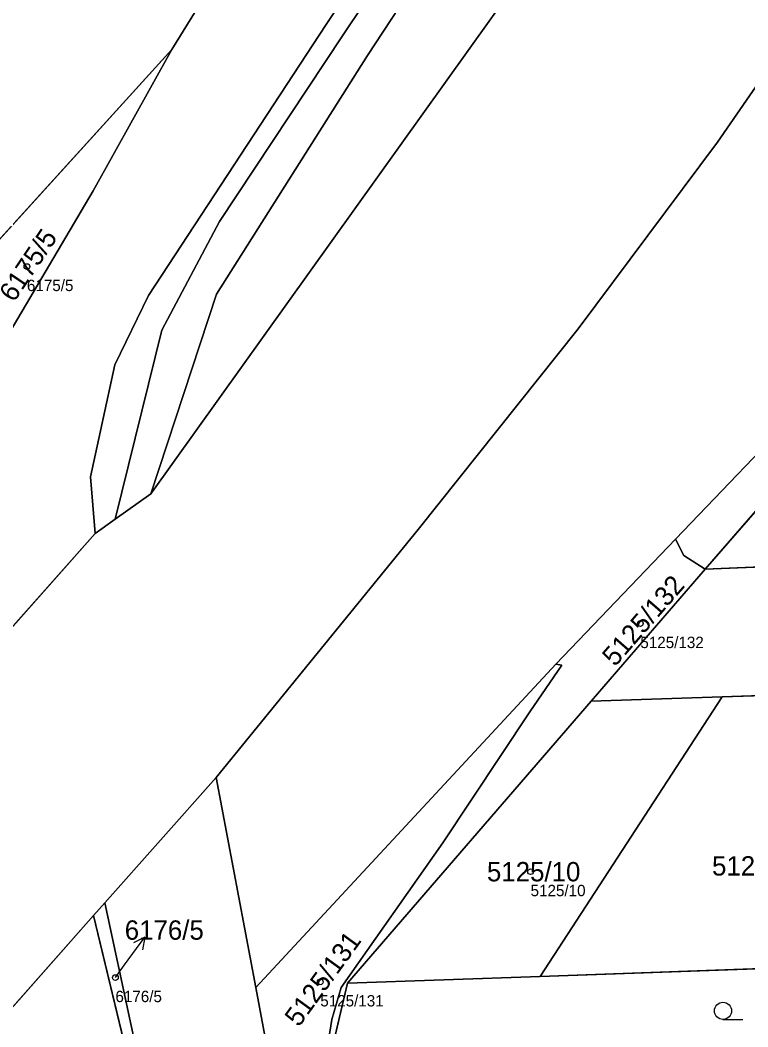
# Model space of a CAD drawing. Extents: x -754150 to -749824, y -1058608 to -1053956.
# Drawn here: x -751543.6 to -751479.6, y -1057917 to -1057828.5 of the extents above; entities that cross this region are included whole.
import ezdxf

# ---------------------------------------------------------------- set-up
doc = ezdxf.new("R2010")
doc.units = 0
for name, color, linetype in [('Vrstva 1', 7, 'Continuous'), ('Vrstva 2', 7, 'Continuous'), ('Vrstva 3', 7, 'Continuous'), ('Vrstva 50', 7, 'Continuous'), ('Vrstva 51', 7, 'Continuous'), ('Vrstva 7', 7, 'Continuous')]:
    doc.layers.add(name, color=color, linetype=linetype)

msp = doc.modelspace()

# ---------------------------------------------------------------- linework, layer by layer
at = {"layer": 'Vrstva 1'}
for p, q in [((-751519.1, -1057813), (-751530.29, -1057831.07)), ((-751530.29, -1057831.07), (-751548.34, -1057850.95)), ((-751473.1, -1057864.93), (-751483.4, -1057876.75)), ((-751535.25, -1057872.35), (-751532.14, -1057870.14)), ((-751537.03, -1057873.62), (-751535.25, -1057872.35)), ((-751546.28, -1057884.05), (-751537.03, -1057873.62)), ((-751483.4, -1057876.75), (-751409.33, -1057873.69)), ((-751496.51, -1057885.1), (-751486, -1057874.12)), ((-751483.4, -1057876.75), (-751493.42, -1057888.35)), ((-751522.88, -1057913.54), (-751496.51, -1057885.1)), ((-751495.99, -1057885.21), (-751496.51, -1057885.1)), ((-751497.89, -1057912.56), (-751481.9, -1057887.98)), ((-751481.9, -1057887.98), (-751493.42, -1057888.35)), ((-751468.08, -1057887.55), (-751481.9, -1057887.98)), ((-751493.42, -1057888.35), (-751514.83, -1057913.16)), ((-751526.39, -1057895.08), (-751536.16, -1057906.08)), ((-751526.39, -1057895.08), (-751522.88, -1057913.54)), ((-751536.16, -1057906.08), (-751537.18, -1057907.2)), ((-751537.18, -1057907.2), (-751556.68, -1057929.29)), ((-751531.61, -1057930.25), (-751537.18, -1057907.2)), ((-751468.18, -1057911.51), (-751497.89, -1057912.56)), ((-751497.89, -1057912.56), (-751514.83, -1057913.16)), ((-751518.61, -1057936.48), (-751522.88, -1057913.54)), ((-751514.83, -1057913.16), (-751517.49, -1057924.47)), ((-751517.49, -1057924.47), (-751516.22, -1057916.34))]:
    msp.add_line(p, q, dxfattribs=at)
for points in [[(-751433.07, -1057673.61), (-751449.25, -1057716.22), (-751467.67, -1057751.7), (-751493.17, -1057793.81), (-751516.7, -1057828.87), (-751532.34, -1057852.69), (-751535.3, -1057858.79), (-751537.44, -1057868.63), (-751537.03, -1057873.62)], [(-751532.14, -1057870.14), (-751496.27, -1057820), (-751484.56, -1057802.17), (-751474.1, -1057784.42), (-751460.56, -1057760.53), (-751447.63, -1057734.28), (-751436.15, -1057709.55), (-751430.92, -1057697.51), (-751422.25, -1057675.95), (-751425.27, -1057673.6)], [(-751396.72, -1057707.58), (-751403.42, -1057722.33), (-751414.19, -1057718.07), (-751430.5, -1057755.69), (-751437.99, -1057768.81), (-751446.37, -1057783.35), (-751455.25, -1057798.26), (-751465.42, -1057814.77), (-751482.31, -1057839.22), (-751494.56, -1057855.63), (-751508.62, -1057873.28), (-751526.39, -1057895.08)], [(-751447.54, -1057716.73), (-751466.21, -1057752.58), (-751491.89, -1057794.95), (-751515.28, -1057829.88), (-751526.1, -1057846.19), (-751531.17, -1057855.76), (-751535.25, -1057872.35)], [(-751532.14, -1057870.14), (-751526.36, -1057852.58), (-751513.07, -1057831.6), (-751486.31, -1057790.87), (-751465.57, -1057753.8), (-751447.54, -1057716.73)], [(-751547.7, -1057861.24), (-751537.2, -1057843.5), (-751530.29, -1057831.07)], [(-751472.45, -1057859.68), (-751474.43, -1057862.04), (-751486, -1057874.12)], [(-751486, -1057874.12), (-751485.26, -1057875.57), (-751483.4, -1057876.75)], [(-751516.22, -1057916.34), (-751515.38, -1057913.52), (-751506.44, -1057900.82), (-751498.82, -1057889.31), (-751495.99, -1057885.21)], [(-751536.16, -1057906.08), (-751531.55, -1057927.64), (-751531.61, -1057930.25)]]:
    msp.add_lwpolyline(points, dxfattribs=at)
at = {"layer": 'Vrstva 3'}
msp.add_line((-751481.823, -1057916.33), (-751480.073, -1057916.33), dxfattribs=at)
msp.add_circle((-751481.823, -1057915.58), 0.75, dxfattribs=at)
at = {"layer": 'Vrstva 50'}
for centre in [(-751543.02, -1057850.16), (-751489.09, -1057881.54), (-751498.74, -1057903.35), (-751535.24, -1057912.66), (-751517.23, -1057913.04)]:
    msp.add_circle(centre, 0.25, dxfattribs=at)
at = {"layer": 'Vrstva 51'}
for points in [[(-751376.51, -1057522.71), (-751383.24, -1057556.04), (-751390.22, -1057588.01), (-751393.03, -1057599.22), (-751394.16, -1057602.32), (-751400.28, -1057619.05), (-751402.41, -1057623.47), (-751419.79, -1057660.11), (-751422.87, -1057668.62), (-751425.27, -1057673.6), (-751422.25, -1057675.95), (-751430.92, -1057697.51), (-751436.15, -1057709.55), (-751447.63, -1057734.28), (-751460.56, -1057760.53), (-751474.1, -1057784.42), (-751484.56, -1057802.17), (-751496.27, -1057820), (-751532.14, -1057870.14), (-751535.25, -1057872.35), (-751537.03, -1057873.62), (-751546.28, -1057884.05)], [(-751519.1, -1057813), (-751530.29, -1057831.07), (-751537.2, -1057843.5), (-751547.7, -1057861.24), (-751546.28, -1057884.05), (-751537.03, -1057873.62), (-751537.44, -1057868.63), (-751535.3, -1057858.79), (-751532.34, -1057852.69), (-751516.7, -1057828.87), (-751493.17, -1057793.81), (-751467.67, -1057751.7), (-751449.25, -1057716.22), (-751433.07, -1057673.61), (-751428.42, -1057661.15), (-751427.77, -1057658.1), (-751424.82, -1057645.17), (-751419.67, -1057615.98), (-751417.47, -1057596.3), (-751416.68, -1057585.44), (-751415.71, -1057565.68), (-751415.85, -1057544.03)], [(-751556.68, -1057929.29), (-751537.18, -1057907.2), (-751536.16, -1057906.08), (-751526.39, -1057895.08), (-751508.62, -1057873.28), (-751494.56, -1057855.63), (-751482.31, -1057839.22), (-751465.42, -1057814.77), (-751455.25, -1057798.26), (-751446.37, -1057783.35), (-751437.99, -1057768.81), (-751430.5, -1057755.69), (-751414.19, -1057718.07), (-751403.42, -1057722.33), (-751396.72, -1057707.58)], [(-751396.72, -1057707.58), (-751403.42, -1057722.33), (-751414.19, -1057718.07), (-751430.5, -1057755.69), (-751437.99, -1057768.81), (-751446.37, -1057783.35), (-751455.25, -1057798.26), (-751465.42, -1057814.77), (-751482.31, -1057839.22), (-751494.56, -1057855.63), (-751508.62, -1057873.28), (-751526.39, -1057895.08), (-751522.88, -1057913.54), (-751496.51, -1057885.1), (-751486, -1057874.12), (-751474.43, -1057862.04), (-751472.45, -1057859.68), (-751477.7, -1057854.3), (-751434.14, -1057793.18), (-751434.54, -1057792.91), (-751384.3, -1057718.44), (-751361.07, -1057734.42)], [(-751518.61, -1057936.48), (-751522.88, -1057913.54), (-751526.39, -1057895.08), (-751536.16, -1057906.08), (-751531.55, -1057927.64)]]:
    msp.add_lwpolyline(points, dxfattribs=at)
for points in [[(-751535.3, -1057858.79), (-751537.44, -1057868.63), (-751537.03, -1057873.62), (-751535.25, -1057872.35), (-751531.17, -1057855.76), (-751526.1, -1057846.19), (-751515.28, -1057829.88), (-751491.89, -1057794.95), (-751466.21, -1057752.58), (-751447.54, -1057716.73), (-751440.68, -1057699.75), (-751433.07, -1057673.61), (-751449.25, -1057716.22), (-751467.67, -1057751.7), (-751493.17, -1057793.81), (-751516.7, -1057828.87), (-751532.34, -1057852.69)], [(-751474.1, -1057784.42), (-751460.56, -1057760.53), (-751447.63, -1057734.28), (-751436.15, -1057709.55), (-751430.92, -1057697.51), (-751422.25, -1057675.95), (-751425.27, -1057673.6), (-751437.1, -1057698.1), (-751440.68, -1057699.75), (-751447.54, -1057716.73), (-751465.57, -1057753.8), (-751486.31, -1057790.87), (-751513.07, -1057831.6), (-751526.36, -1057852.58), (-751532.14, -1057870.14), (-751496.27, -1057820), (-751484.56, -1057802.17)], [(-751491.89, -1057794.95), (-751515.28, -1057829.88), (-751526.1, -1057846.19), (-751531.17, -1057855.76), (-751535.25, -1057872.35), (-751532.14, -1057870.14), (-751526.36, -1057852.58), (-751513.07, -1057831.6), (-751486.31, -1057790.87), (-751465.57, -1057753.8), (-751447.54, -1057716.73), (-751466.21, -1057752.58)], [(-751474.43, -1057862.04), (-751486, -1057874.12), (-751485.26, -1057875.57), (-751483.4, -1057876.75), (-751473.1, -1057864.93), (-751440.92, -1057841.13), (-751432.54, -1057833.75), (-751425.81, -1057827.38), (-751415.96, -1057816.84), (-751406.65, -1057805.68), (-751398.33, -1057793.95), (-751391.63, -1057783.99), (-751383.11, -1057771.52), (-751395.4, -1057785.79), (-751402.5, -1057794.79), (-751412.64, -1057807.78), (-751420.93, -1057817.95), (-751422.46, -1057819.94), (-751432.66, -1057829.68), (-751447.88, -1057841.79), (-751459.76, -1057850.58), (-751472.45, -1057859.68)], [(-751519.1, -1057813), (-751518.88, -1057795.98), (-751549.98, -1057817.91), (-751549.98, -1057822.82), (-751587.49, -1057846.88), (-751584.12, -1057850.47), (-751553.93, -1057850.88), (-751548.34, -1057850.95), (-751530.29, -1057831.07)], [(-751530.29, -1057831.07), (-751548.34, -1057850.95), (-751547.7, -1057861.24), (-751537.2, -1057843.5)], [(-751406.33, -1057873.56), (-751393.79, -1057873), (-751394.16, -1057861.18), (-751419.25, -1057862.44), (-751473.1, -1057864.93), (-751483.4, -1057876.75), (-751409.33, -1057873.69)], [(-751483.4, -1057876.75), (-751493.42, -1057888.35), (-751481.9, -1057887.98), (-751468.08, -1057887.55), (-751447.45, -1057886.9), (-751445.18, -1057886.83), (-751445.31, -1057882.94), (-751437.13, -1057882.6), (-751436.92, -1057886.57), (-751431.01, -1057886.38), (-751408.92, -1057885.69), (-751409.02, -1057882.69), (-751409.33, -1057873.69)], [(-751517.49, -1057924.47), (-751514.83, -1057913.16), (-751493.42, -1057888.35), (-751483.4, -1057876.75), (-751485.26, -1057875.57), (-751486, -1057874.12), (-751496.51, -1057885.1), (-751495.99, -1057885.21), (-751498.82, -1057889.31), (-751506.44, -1057900.82), (-751515.38, -1057913.52), (-751516.22, -1057916.34)], [(-751516.22, -1057916.34), (-751515.38, -1057913.52), (-751506.44, -1057900.82), (-751498.82, -1057889.31), (-751495.99, -1057885.21), (-751496.51, -1057885.1), (-751522.88, -1057913.54), (-751518.61, -1057936.48), (-751518.25, -1057927.39), (-751517.49, -1057924.47)], [(-751514.83, -1057913.16), (-751497.89, -1057912.56), (-751481.9, -1057887.98), (-751493.42, -1057888.35)], [(-751481.9, -1057887.98), (-751497.89, -1057912.56), (-751468.18, -1057911.51), (-751468.08, -1057887.55)], [(-751537.18, -1057907.2), (-751531.61, -1057930.25), (-751531.55, -1057927.64), (-751536.16, -1057906.08)], [(-751537.18, -1057907.2), (-751556.68, -1057929.29), (-751542.56, -1057950.99), (-751535.47, -1057959.83), (-751532.1, -1057943.57), (-751531.61, -1057930.25)], [(-751517.49, -1057924.47), (-751482.51, -1057923.31), (-751446, -1057922.14), (-751446.43, -1057910.75), (-751468.18, -1057911.51), (-751497.89, -1057912.56), (-751514.83, -1057913.16)]]:
    msp.add_lwpolyline(points, close=True, dxfattribs=at)
at = {"layer": 'Vrstva 7'}
for p, q in [((-751534.43, -1057911.53), (-751532.666, -1057909.102)), ((-751532.666, -1057909.102), (-751533.66, -1057909.618)), ((-751532.666, -1057909.102), (-751532.85, -1057910.207)), ((-751535.24, -1057912.66), (-751534.43, -1057911.53))]:
    msp.add_line(p, q, dxfattribs=at)

# ---------------------------------------------------------------- texts
at = {"layer": 'Vrstva 2'}
for s, rotation, p in [('6175/5', 56, (-751544.163, -1057853.375)), ('5125/132', 49, (-751491.315, -1057885.396)), ('5125/131', 54, (-751519.111, -1057917.075))]:
    msp.add_text(s, height=1.7, rotation=rotation, dxfattribs=at).set_placement(p)
for s, p in [('5125/11', (-751482.788, -1057903.69)), ('5125/10', (-751502.578, -1057904.2)), ('6176/5', (-751534.42, -1057909.33))]:
    msp.add_text(s, height=1.7, dxfattribs=at).set_placement(p)
at = {"layer": 'Vrstva 50'}
for s, p in [('6175/5', (-751543.02, -1057852.316)), ('5125/132', (-751489.09, -1057883.696)), ('5125/10', (-751498.74, -1057905.506)), ('6176/5', (-751535.24, -1057914.816)), ('5125/131', (-751517.23, -1057915.196))]:
    msp.add_text(s, height=1, dxfattribs=at).set_placement(p)

doc.saveas('drawing.dxf')
